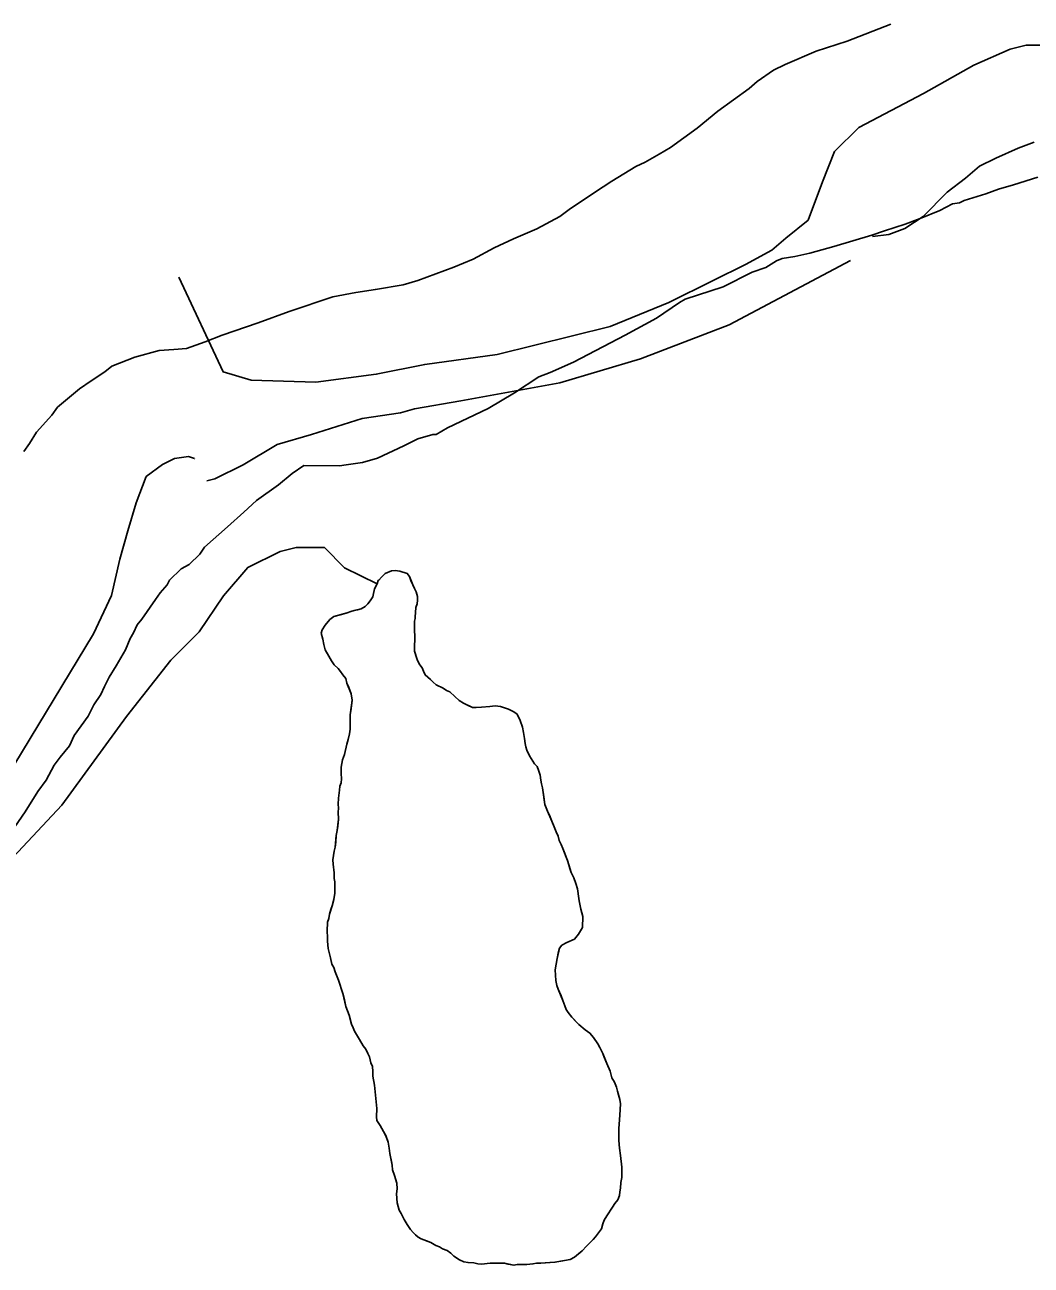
# Model space of a CAD drawing. Extents: x 3172231 to 3210228, y 940198 to 965780.
# Drawn here: x 3179860 to 3180754, y 953232 to 954333 of the extents above; entities that cross this region are included whole.
import ezdxf

# ---------------------------------------------------------------- set-up
doc = ezdxf.new("R2010")
doc.units = 0
doc.layers.add('V-SITE-VEGE', color=7, linetype='Continuous')
doc.layers.add('V-TOPO-SHOR', color=7, linetype='Continuous')

msp = doc.modelspace()

# ---------------------------------------------------------------- linework, layer by layer
at = {"layer": 'V-SITE-VEGE'}
for points in [[(3180629.145, 954333.368), (3180590.294, 954318.434), (3180562.699, 954309.511), (3180535.082, 954297.532), (3180524.846, 954292.531), (3180510.492, 954282.469), (3180503.303, 954276.421), (3180475.61, 954256.291), (3180457.135, 954241.173), (3180433.544, 954224.064), (3180423.302, 954218.043), (3180411.01, 954211.02), (3180402.824, 954207.018), (3180381.312, 954193.964), (3180365.934, 954183.915), (3180343.383, 954168.831), (3180335.177, 954162.794), (3180314.699, 954151.769), (3180294.239, 954142.783), (3180276.846, 954134.787), (3180258.414, 954124.765), (3180241.028, 954117.787), (3180209.333, 954105.845), (3180196.054, 954101.89), (3180171.564, 954098.034), (3180154.215, 954095.132), (3180133.803, 954091.239), (3180094.967, 954078.345), (3180067.366, 954068.404), (3180035.679, 954057.48), (3180020.344, 954051.506), (3180003.986, 954045.538), (3179992.769, 954044.62), (3179979.515, 954043.719), (3179958.064, 954037.8), (3179937.615, 954029.832), (3179931.454, 954024.793), (3179919.154, 954016.753), (3179908.904, 954009.712), (3179889.399, 953993.584), (3179884.24, 953986.498), (3179870.856, 953971.335), (3179864.653, 953961.201), (3179859.494, 953954.115)], [(3180505.912, 954113.365), (3180518.176, 954117.334), (3180527.4, 954123.364), (3180532.514, 954125.356), (3180543.739, 954127.292), (3180557.012, 954130.229), (3180578.463, 954136.151), (3180612.177, 954146.035), (3180623.42, 954150.01), (3180641.813, 954155.96), (3180655.105, 954160.934), (3180672.49, 954167.91), (3180683.752, 954173.923), (3180689.874, 954174.885), (3180693.968, 954176.886), (3180713.381, 954182.825), (3180724.624, 954186.801), (3180737.908, 954190.757), (3180759.367, 954197.696)], [(3179851.402, 953620.995), (3179860.692, 953634.158), (3179872.062, 953652.397), (3179879.288, 953662.521), (3179886.538, 953675.702), (3179891.697, 953682.786), (3179899.94, 953692.905), (3179904.097, 953702.037), (3179916.479, 953719.246), (3179921.665, 953729.39), (3179927.86, 953738.504), (3179930.981, 953745.608), (3179935.131, 953753.722), (3179941.336, 953763.858), (3179949.614, 953778.046), (3179953.782, 953788.198), (3179956.882, 953793.265), (3179960.004, 953800.372), (3179964.124, 953805.428), (3179976.506, 953822.637), (3179980.637, 953828.716), (3179986.816, 953835.792), (3179988.889, 953839.849), (3179999.169, 953849.945), (3180006.337, 953853.96), (3180015.592, 953863.044), (3180019.721, 953869.121), (3180040.263, 953887.276), (3180054.646, 953900.394), (3180065.945, 953910.48), (3180085.429, 953924.57), (3180097.75, 953934.651), (3180108.002, 953941.688), (3180139.587, 953941.405), (3180145.71, 953942.37), (3180159.991, 953944.278), (3180173.272, 953948.235), (3180196.808, 953959.233), (3180209.089, 953965.236), (3180222.371, 953969.19), (3180225.426, 953969.164), (3180235.67, 953975.185), (3180271.486, 953992.185), (3180295.048, 954006.239), (3180316.573, 954020.308), (3180326.796, 954024.294), (3180347.258, 954033.278), (3180393.326, 954057.32), (3180420.974, 954072.354), (3180441.476, 954086.434), (3180446.598, 954089.447), (3180480.323, 954100.35), (3180505.912, 954113.365)], [(3180316.384, 953671.141), (3180315.092, 953674.465), (3180312.794, 953676.803), (3180308.227, 953684.131), (3180305.952, 953689.118), (3180304.989, 953692.108), (3180304.354, 953695.094), (3180303.732, 953699.405), (3180303.119, 953704.709), (3180302.165, 953709.352), (3180299.906, 953715.335), (3180297.309, 953720.989), (3180294.348, 953723.002), (3180289.734, 953725.364), (3180282.469, 953727.747), (3180277.841, 953728.454), (3180273.198, 953727.833), (3180265.575, 953727.242), (3180260.939, 953726.955), (3180257.627, 953726.984), (3180249.716, 953730.701), (3180245.763, 953733.056), (3180242.154, 953736.734), (3180237.557, 953740.746), (3180234.589, 953742.102), (3180231.628, 953744.113), (3180225.365, 953747.15), (3180222.735, 953749.493), (3180220.439, 953751.834), (3180215.842, 953755.846), (3180214.216, 953759.174), (3180212.919, 953762.166), (3180210.957, 953764.835), (3180209.006, 953768.494), (3180206.101, 953776.799), (3180206.151, 953782.097), (3180206.523, 953786.73), (3180206.554, 953790.041), (3180206.276, 953795.673), (3180206.349, 953803.622), (3180206.702, 953805.934), (3180206.714, 953807.257), (3180207.453, 953815.531), (3180208.477, 953818.832), (3180208.84, 953822.138), (3180208.868, 953825.451), (3180207.582, 953829.437), (3180206.286, 953832.429), (3180204.66, 953835.755), (3180201.747, 953843.066), (3180199.785, 953845.735), (3180193.181, 953847.783), (3180189.214, 953848.481), (3180185.9, 953848.18), (3180180.25, 953845.915), (3180176.907, 953842.634), (3180174.566, 953840.007), (3180173.901, 953839.683), (3180173.211, 953836.709), (3180170.849, 953832.095), (3180169.131, 953825.156), (3180166.78, 953821.536), (3180164.769, 953818.906), (3180162.43, 953816.608), (3180158.766, 953814.325), (3180152.792, 953813.057), (3180149.804, 953812.088), (3180146.48, 953810.796), (3180134.53, 953807.597), (3180131.196, 953804.978), (3180126.844, 953800.05), (3180124.157, 953795.772), (3180123.467, 953792.794)], [(3180123.467, 953792.794), (3180124.741, 953787.486), (3180125.693, 953782.843), (3180126.973, 953778.196), (3180130.231, 953772.535), (3180132.511, 953768.21), (3180134.796, 953764.878), (3180138.409, 953761.531), (3180140.703, 953758.863), (3180142.661, 953755.864), (3180145.282, 953752.528), (3180146.236, 953748.547), (3180150.119, 953738.907), (3180151.061, 953733.269), (3180149.286, 953720.371), (3180149.169, 953707.79), (3180148.469, 953703.491), (3180147.426, 953698.535), (3180146.064, 953694.24), (3180143.996, 953685.319), (3180142.294, 953680.369), (3180141.241, 953674.088), (3180141.19, 953668.458), (3180141.475, 953663.487), (3180141.112, 953660.18), (3180140.09, 953657.208), (3180139.728, 953653.571), (3180138.667, 953646.294), (3180138.618, 953640.998), (3180138.919, 953637.683), (3180138.552, 953634.043), (3180138.827, 953627.75), (3180137.741, 953617.825), (3180136.705, 953613.201), (3180135.945, 953602.942), (3180134.921, 953599.309), (3180133.856, 953591.703), (3180134.151, 953587.726), (3180135.075, 953580.101), (3180135.028, 953575.137), (3180135.663, 953572.149), (3180135.57, 953562.216), (3180134.526, 953556.596), (3180133.15, 953550.983), (3180130.762, 953543.386), (3180130.065, 953539.749), (3180129.041, 953536.448), (3180128.636, 953528.504), (3180128.918, 953523.203), (3180128.886, 953519.562), (3180129.486, 953512.933), (3180131.726, 953504.634), (3180132.998, 953498.992), (3180134.626, 953495.998), (3180135.919, 953492.342), (3180138.831, 953485.033), (3180142.693, 953473.075), (3180145.235, 953461.462), (3180148.145, 953453.819), (3180150.388, 953445.85), (3180151.682, 953442.529), (3180152.978, 953439.534), (3180157.547, 953432.209), (3180160.806, 953426.548), (3180163.095, 953423.548), (3180164.718, 953419.888), (3180166.346, 953416.896), (3180167.622, 953411.585), (3180168.916, 953408.261), (3180169.207, 953403.955), (3180169.168, 953399.65), (3180170.749, 953391.687), (3180172.877, 953371.137), (3180172.475, 953363.525), (3180172.776, 953360.211), (3180175.715, 953355.88), (3180178.646, 953350.555), (3180180.929, 953346.887), (3180182.865, 953341.243), (3180183.807, 953335.936), (3180184.425, 953330.966), (3180186.318, 953320.681), (3180186.613, 953316.706), (3180188.548, 953311.389), (3180190.475, 953304.747), (3180190.76, 953299.779), (3180190.385, 953295.146), (3180190.975, 953287.194), (3180191.606, 953283.876), (3180192.572, 953280.886), (3180194.53, 953277.89), (3180197.131, 953272.565), (3180199.736, 953267.906), (3180202.677, 953263.574), (3180204.971, 953260.904), (3180209.569, 953256.888), (3180212.202, 953255.208), (3180220.784, 953252.151), (3180225.064, 953249.46), (3180228.359, 953248.106), (3180230.995, 953246.424)], [(3180230.995, 953246.424), (3180235.287, 953245.06), (3180238.577, 953242.711), (3180241.2, 953240.039), (3180246.138, 953236.682), (3180250.095, 953234.988), (3180253.732, 953234.292), (3180259.026, 953233.913), (3180262.331, 953233.221), (3180265.639, 953232.858), (3180273.264, 953233.782), (3180286.176, 953233.661), (3180294.44, 953231.929), (3180297.424, 953232.566), (3180306.034, 953232.486), (3180311.338, 953233.098), (3180314.656, 953233.731), (3180318.297, 953233.696), (3180330.888, 953234.573), (3180344.489, 953237.096), (3180348.151, 953239.05), (3180355.155, 953244.614), (3180358.835, 953248.884), (3180364.848, 953254.788), (3180366.859, 953257.088), (3180370.544, 953261.692), (3180372.225, 953264.324), (3180373.257, 953268.619), (3180374.613, 953271.918), (3180376.966, 953275.869), (3180382.004, 953283.44), (3180384.021, 953286.731), (3180386.7, 953290.018), (3180388.058, 953293.647), (3180388.421, 953296.957), (3180389.113, 953300.26), (3180389.49, 953305.225), (3180390.194, 953309.853), (3180390.278, 953318.795), (3180389.051, 953329.401), (3180388.117, 953335.701), (3180387.519, 953342.662), (3180387.618, 953353.256), (3180387.984, 953357.225), (3180388.39, 953365.167), (3180389.143, 953375.096), (3180388.519, 953379.075), (3180386.268, 953386.383), (3180385.639, 953390.03), (3180383.692, 953394.354), (3180381.41, 953398.347), (3180379.809, 953403.991), (3180376.892, 953410.971), (3180373.333, 953419.945), (3180370.734, 953425.268), (3180369.106, 953428.264), (3180365.184, 953433.929), (3180361.909, 953437.933), (3180357.631, 953440.954), (3180352.046, 953445.64), (3180345.814, 953451.99), (3180342.545, 953456.326), (3180340.911, 953458.988), (3180339.615, 953461.981), (3180338.007, 953466.963), (3180333.792, 953476.935), (3180332.5, 953480.259), (3180331.546, 953484.572), (3180330.974, 953494.181), (3180332.012, 953499.137), (3180332.719, 953504.1), (3180334.792, 953513.351), (3180337.135, 953515.978), (3180341.46, 953518.258), (3180348.11, 953521.176), (3180351.794, 953525.778), (3180355.493, 953531.703), (3180355.581, 953541.306), (3180353.988, 953547.943), (3180352.398, 953555.242), (3180350.842, 953565.853), (3180349.564, 953570.832), (3180347.622, 953575.817), (3180345.345, 953580.472), (3180343.09, 953587.117), (3180342.134, 953591.101), (3180340.837, 953594.093), (3180337.927, 953601.734), (3180336.305, 953605.394), (3180334.681, 953608.72), (3180333.725, 953612.701), (3180332.105, 953616.691), (3180330.159, 953621.014), (3180328.22, 953625.999), (3180324.328, 953634.973), (3180322.065, 953640.955), (3180319.882, 953655.545), (3180318.924, 953659.197), (3180318.291, 953662.515), (3180317.668, 953666.826), (3180316.384, 953671.141)]]:
    msp.add_lwpolyline(points, dxfattribs=at)
at = {"layer": 'V-TOPO-SHOR'}
for points in [[(3179997.178, 954108.936), (3180036.338, 954024.733), (3180061.373, 954017.513), (3180118.632, 954015.582), (3180172.334, 954022.607), (3180215.304, 954031.449), (3180279.747, 954040.237), (3180380.02, 954065.042), (3180431.968, 954086.387), (3180471.385, 954105.974), (3180500.052, 954120.219), (3180523.346, 954132.688), (3180535.899, 954143.394), (3180555.623, 954159.45), (3180568.233, 954193.419), (3180579.037, 954220.235), (3180600.563, 954241.656), (3180657.902, 954271.935), (3180702.701, 954296.877), (3180734.947, 954311.113), (3180749.271, 954314.657), (3180767.166, 954314.613)], [(3180756.217, 954228.744), (3180741.888, 954223.411), (3180722.182, 954214.513), (3180707.848, 954207.39), (3180695.295, 954196.684), (3180679.159, 954184.198), (3180657.632, 954162.777), (3180641.5, 954152.08), (3180627.171, 954146.747), (3180612.851, 954144.993)], [(3180593.113, 954123.568), (3180485.603, 954066.57), (3180406.791, 954036.344), (3180335.159, 954015.047), (3180247.435, 953999.158), (3180206.259, 953992.102), (3180193.724, 953988.554), (3180159.71, 953983.27), (3180114.938, 953969.065), (3180084.495, 953960.193), (3180054.03, 953942.373), (3180028.946, 953929.909), (3180021.784, 953928.137)], [(3179836.786, 953653.013), (3179921.237, 953792.384), (3179937.426, 953826.345), (3179944.663, 953858.537), (3179951.883, 953883.572), (3179959.103, 953908.607), (3179968.108, 953931.848), (3179982.45, 953942.55), (3179993.201, 953947.892), (3180005.731, 953949.65), (3180011.095, 953947.848), (3180011.095, 953947.848)], [(3179745.997, 953483.236), (3179893.124, 953640.347), (3179950.582, 953718.943), (3179990.074, 953768.951), (3180015.189, 953793.941), (3180036.742, 953826.099), (3180058.278, 953851.099), (3180086.945, 953865.344), (3180101.269, 953868.887), (3180126.322, 953868.825), (3180144.172, 953850.886), (3180173.211, 953836.709)], [(3180207.082, 953811.228), (3180207.453, 953815.531), (3180208.477, 953818.832), (3180208.84, 953822.14), (3180208.868, 953825.451), (3180207.582, 953829.437), (3180206.286, 953832.429), (3180204.66, 953835.755), (3180203.042, 953839.744), (3180201.747, 953843.066), (3180199.785, 953845.735), (3180193.181, 953847.783), (3180189.214, 953848.481), (3180185.9, 953848.18), (3180180.25, 953845.915), (3180176.907, 953842.634), (3180174.566, 953840.007), (3180173.901, 953839.683), (3180173.211, 953836.709), (3180170.849, 953832.095), (3180169.819, 953828.13), (3180169.131, 953825.156), (3180166.78, 953821.536), (3180164.769, 953818.906), (3180162.43, 953816.608), (3180158.766, 953814.325), (3180155.778, 953813.692), (3180152.792, 953813.057), (3180149.804, 953812.09), (3180146.48, 953810.796), (3180141.501, 953809.518), (3180134.53, 953807.597), (3180131.196, 953804.978), (3180126.844, 953800.05), (3180124.157, 953795.772), (3180123.467, 953792.796), (3180124.741, 953787.488), (3180125.693, 953782.843), (3180126.973, 953778.196), (3180130.231, 953772.535), (3180132.511, 953768.21), (3180134.796, 953764.878), (3180138.409, 953761.531), (3180140.703, 953758.863), (3180142.661, 953755.864), (3180145.28, 953752.528), (3180146.236, 953748.547), (3180147.854, 953744.557), (3180150.119, 953738.907), (3180151.061, 953733.269), (3180150.001, 953725.994), (3180149.286, 953720.371), (3180149.224, 953713.749), (3180149.169, 953707.79), (3180148.469, 953703.491), (3180147.428, 953698.533), (3180146.064, 953694.24), (3180143.996, 953685.319), (3180142.294, 953680.369), (3180141.241, 953674.088), (3180141.19, 953668.458), (3180141.475, 953663.487), (3180141.112, 953660.18), (3180140.092, 953657.208), (3180139.728, 953653.571), (3180138.667, 953646.294), (3180138.618, 953640.998), (3180138.919, 953637.683), (3180138.552, 953634.043), (3180138.827, 953627.75), (3180138.106, 953621.464), (3180137.741, 953617.825), (3180136.705, 953613.201), (3180136.32, 953607.243), (3180135.947, 953602.942), (3180134.921, 953599.309), (3180133.856, 953591.703), (3180134.151, 953587.726), (3180135.075, 953580.101), (3180135.028, 953575.135), (3180135.663, 953572.149), (3180135.63, 953568.507), (3180135.57, 953562.216), (3180134.526, 953556.596), (3180133.15, 953550.98), (3180132.126, 953547.677), (3180130.762, 953543.386), (3180130.065, 953539.749), (3180129.041, 953536.448), (3180128.636, 953528.504), (3180128.918, 953523.203), (3180128.886, 953519.562), (3180129.486, 953512.933), (3180131.726, 953504.634), (3180132.998, 953498.992), (3180134.626, 953495.998), (3180135.919, 953492.342), (3180138.831, 953485.033), (3180142.693, 953473.075), (3180143.965, 953467.434), (3180144.6, 953464.448)], [(3180370.734, 953425.268), (3180369.106, 953428.264), (3180365.184, 953433.929), (3180361.909, 953437.933), (3180357.633, 953440.954), (3180352.046, 953445.64), (3180349.095, 953448.648), (3180345.814, 953451.99), (3180342.543, 953456.326), (3180340.911, 953458.988), (3180339.615, 953461.981), (3180338.007, 953466.963), (3180336.387, 953470.953), (3180333.792, 953476.935), (3180332.5, 953480.259), (3180331.546, 953484.572), (3180330.972, 953494.181), (3180332.012, 953499.137), (3180332.719, 953504.1), (3180333.755, 953508.724), (3180334.792, 953513.351), (3180337.135, 953515.978), (3180341.46, 953518.258), (3180348.11, 953521.176), (3180351.794, 953525.778), (3180355.493, 953531.703), (3180355.581, 953541.306), (3180353.988, 953547.943), (3180352.398, 953555.242), (3180351.778, 953559.553), (3180350.842, 953565.853), (3180349.564, 953570.832), (3180347.622, 953575.817), (3180345.347, 953580.474), (3180344.057, 953584.127), (3180343.09, 953587.117), (3180342.134, 953591.101), (3180340.837, 953594.093), (3180339.543, 953597.415), (3180337.927, 953601.734), (3180336.305, 953605.394), (3180334.681, 953608.72), (3180333.725, 953612.701), (3180332.107, 953616.691), (3180330.159, 953621.014), (3180328.22, 953625.999), (3180325.95, 953631.317), (3180324.328, 953634.973), (3180322.065, 953640.955), (3180321.134, 953647.587), (3180319.882, 953655.545), (3180318.924, 953659.197), (3180318.291, 953662.515), (3180317.668, 953666.826), (3180316.384, 953671.141), (3180315.092, 953674.465), (3180312.794, 953676.803), (3180308.227, 953684.131), (3180305.954, 953689.118), (3180304.989, 953692.108), (3180304.354, 953695.094), (3180303.732, 953699.405), (3180303.119, 953704.709), (3180302.167, 953709.352), (3180299.906, 953715.335), (3180297.309, 953720.987), (3180294.348, 953723.002), (3180289.734, 953725.364), (3180282.469, 953727.747), (3180277.841, 953728.454), (3180273.198, 953727.833), (3180265.577, 953727.242), (3180260.939, 953726.955), (3180257.627, 953726.984), (3180254, 953728.673), (3180249.716, 953730.701), (3180245.763, 953733.056), (3180242.154, 953736.732), (3180237.557, 953740.746), (3180234.589, 953742.1), (3180231.628, 953744.113), (3180225.365, 953747.15), (3180222.735, 953749.493), (3180220.439, 953751.834), (3180215.842, 953755.848), (3180214.216, 953759.174), (3180212.919, 953762.166), (3180210.957, 953764.835), (3180209.655, 953767.163), (3180209.006, 953768.494), (3180207.713, 953772.148), (3180206.101, 953776.799), (3180206.151, 953782.097), (3180206.523, 953786.73), (3180206.554, 953790.041), (3180206.276, 953795.673), (3180206.312, 953799.647), (3180206.349, 953803.62), (3180206.702, 953805.934), (3180206.714, 953807.259), (3180207.082, 953811.228)], [(3180144.6, 953464.448), (3180145.235, 953461.462), (3180148.143, 953453.819), (3180150.388, 953445.85), (3180151.682, 953442.529), (3180152.978, 953439.534), (3180157.547, 953432.209), (3180160.806, 953426.548), (3180163.095, 953423.548), (3180164.718, 953419.89), (3180166.346, 953416.896), (3180167.622, 953411.585), (3180168.916, 953408.261), (3180169.207, 953403.955), (3180169.168, 953399.65), (3180170.116, 953395.005), (3180170.749, 953391.687), (3180172.877, 953371.137)], [(3180172.877, 953371.137), (3180172.475, 953363.525), (3180172.774, 953360.211), (3180175.715, 953355.88), (3180178.646, 953350.555), (3180180.929, 953346.889), (3180182.865, 953341.243), (3180183.809, 953335.936), (3180184.425, 953330.964), (3180185.687, 953323.999), (3180186.318, 953320.681), (3180186.613, 953316.706), (3180188.548, 953311.389), (3180190.475, 953304.747), (3180190.76, 953299.779), (3180190.385, 953295.146), (3180190.975, 953287.194), (3180191.606, 953283.876), (3180192.572, 953280.886), (3180194.53, 953277.89), (3180197.131, 953272.565), (3180199.736, 953267.906), (3180202.677, 953263.574), (3180204.971, 953260.904), (3180207.269, 953258.897), (3180209.569, 953256.888), (3180212.202, 953255.208), (3180216.823, 953253.511), (3180220.784, 953252.149), (3180225.064, 953249.46), (3180228.361, 953248.106), (3180230.995, 953246.424), (3180235.287, 953245.06), (3180238.577, 953242.711), (3180241.2, 953240.039), (3180246.138, 953236.682), (3180250.095, 953234.988), (3180253.732, 953234.292), (3180259.026, 953233.913), (3180262.331, 953233.221), (3180265.639, 953232.858), (3180273.264, 953233.782), (3180277.568, 953233.741), (3180281.542, 953233.704), (3180286.176, 953233.661), (3180289.482, 953232.969), (3180294.44, 953231.931), (3180297.426, 953232.566), (3180301.399, 953232.529), (3180306.034, 953232.486), (3180311.338, 953233.098), (3180314.656, 953233.731), (3180318.297, 953233.696), (3180322.272, 953233.989), (3180326.249, 953234.286), (3180330.888, 953234.573), (3180337.853, 953235.832), (3180341.171, 953236.465), (3180344.489, 953237.096), (3180348.149, 953239.05), (3180351.819, 953241.995), (3180355.155, 953244.614), (3180358.835, 953248.884), (3180362.511, 953252.493), (3180364.85, 953254.788), (3180366.859, 953257.088), (3180370.544, 953261.69), (3180372.225, 953264.324), (3180373.257, 953268.619), (3180374.613, 953271.918), (3180376.966, 953275.869), (3180382.004, 953283.44), (3180384.021, 953286.731), (3180386.7, 953290.018), (3180388.058, 953293.647), (3180388.421, 953296.957), (3180389.113, 953300.26), (3180389.49, 953305.225), (3180390.194, 953309.853), (3180390.241, 953314.819), (3180390.278, 953318.795), (3180389.051, 953329.401), (3180388.117, 953335.701), (3180387.519, 953342.662), (3180387.583, 953349.615), (3180387.591, 953350.606), (3180387.618, 953353.256), (3180387.984, 953357.225), (3180388.39, 953365.17), (3180389.143, 953375.096), (3180388.519, 953379.075), (3180387.231, 953383.063), (3180386.268, 953386.383), (3180385.639, 953390.03), (3180383.692, 953394.354), (3180381.41, 953398.347), (3180379.809, 953403.991), (3180376.892, 953410.973), (3180374.627, 953416.623), (3180373.333, 953419.945), (3180370.734, 953425.268)]]:
    msp.add_lwpolyline(points, dxfattribs=at)

doc.saveas('drawing.dxf')
